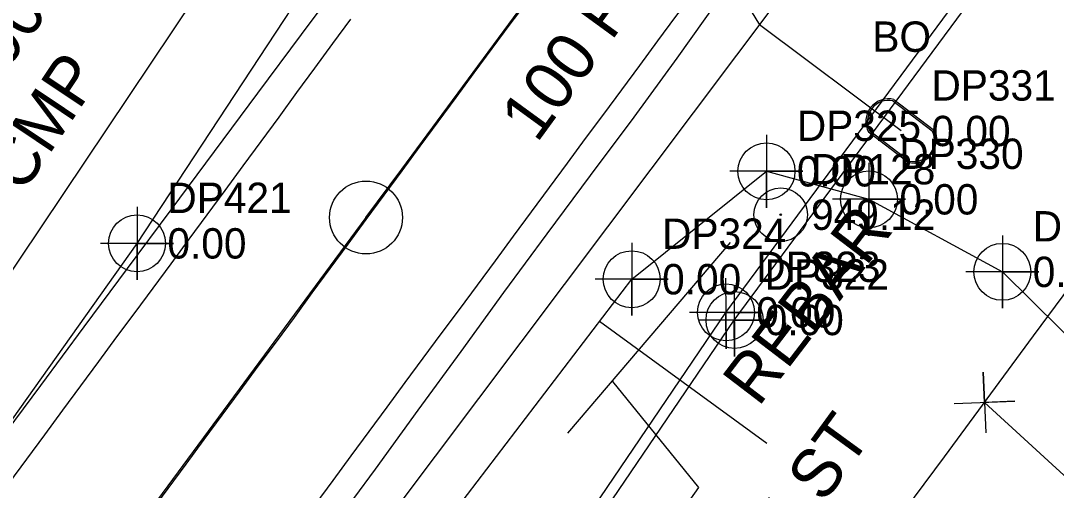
# Model space of a CAD drawing. Extents: x 1182322 to 1186765, y 572295 to 575411.
# Drawn here: x 1183932.4 to 1184017.6, y 573247.9 to 573286.6 of the extents above; entities that cross this region are included whole.
import ezdxf

# ---------------------------------------------------------------- set-up
doc = ezdxf.new("R2010")
doc.units = 0
for name, color, linetype in [('COGO Default Chain', 7, 'Continuous'), ('Default Symbol Cogo Comment', 7, 'Continuous'), ('Exist Horizontal Alignment', 7, 'Continuous'), ('Exist Horizontal Alignment Point', 7, 'Continuous'), ('Exist Property Corner CELL', 7, 'Continuous'), ('Exist Property Iron Pin CELL', 7, 'Continuous'), ('Exist Property Iron Pin Cogo Elevation', 7, 'Continuous'), ('Exist Property Iron Pin Cogo Number', 7, 'Continuous'), ('Exist Property Iron Pin Text', 7, 'Continuous'), ('Exist Property Line', 7, 'Continuous'), ('Exist Right of Way Line', 7, 'Continuous'), ('Exist Roads EOP', 7, 'Continuous'), ('Exist Roads EOT', 7, 'Continuous'), ('Exist Structure Minor Pipes CMP 15 Inch', 7, 'Continuous'), ('Exist Structure Minor Pipes CMP 15 Inch Invert', 7, 'Continuous'), ('Exist Structure Minor Pipes CMP 15 Inch Leader', 7, 'Continuous'), ('Exist Structure Minor Pipes CMP 15 Inch Text', 7, 'Continuous'), ('Exist Utilities Telephone UG Cable SUE LOS C', 7, 'Continuous'), ('Exist Utilities Telephone UG Cable SUE LOS C Cogo Elevation', 7, 'Continuous'), ('Exist Utilities Telephone UG Cable SUE LOS C Cogo Number', 7, 'Continuous'), ('Exist Utilities Telephone UG Cable SUE LOS C Cogo Point CELL', 7, 'Continuous'), ('Exist Utilities Telephone UG Cable SUE LOS C Text', 7, 'Continuous'), ('Exist Utilities Telephone UG Conduit SUE LOS B', 7, 'Continuous'), ('Exist Utilities Telephone UG Conduit SUE LOS B Cogo Elevation', 7, 'Continuous'), ('Exist Utilities Telephone UG Conduit SUE LOS B Cogo Number', 7, 'Continuous'), ('Exist Utilities Telephone UG Conduit SUE LOS B Cogo Point CELL', 7, 'Continuous'), ('Exist Utilities Telephone UG FO SUE LOS C', 7, 'Continuous'), ('Exist Utilities Telephone UG FO SUE LOS C Cogo Elevation', 7, 'Continuous'), ('Exist Utilities Telephone UG FO SUE LOS C Cogo Number', 7, 'Continuous'), ('Exist Utilities Telephone UG FO SUE LOS C Cogo Point CELL', 7, 'Continuous'), ('Exist Utilities Telephone UG FO SUE LOS C Leader', 7, 'Continuous'), ('Exist Utilities Telephone UG FO SUE LOS C Text', 7, 'Continuous'), ('Exist Utilities Water Meter CELL', 7, 'Continuous'), ('Exist Utilities Water Meter Cogo Elevation', 7, 'Continuous'), ('Exist Utilities Water Meter Cogo Number', 7, 'Continuous'), ('Exist Utilities Water UG Line SUE LOS C', 7, 'Continuous')]:
    doc.layers.add(name, color=color, linetype=linetype)

msp = doc.modelspace()

# ---------------------------------------------------------------- linework, layer by layer
at = {"layer": 'COGO Default Chain'}
msp.add_line((1183822.39, 573082.624), (1183960.792, 573270.412), dxfattribs=at)
msp.add_arc((1124762.272, 616900.028), 73539.16, 323.60959292, 324.10304276, dxfattribs=at)
at = {"layer": 'Exist Horizontal Alignment'}
msp.add_line((1183822.39, 573082.624), (1183960.792, 573270.412), dxfattribs=at)
msp.add_arc((1124762.272, 616900.028), 73539.16, 323.60959292, 324.10304276, dxfattribs=at)
at = {"layer": 'Exist Horizontal Alignment Point'}
msp.add_circle((1183960.792, 573270.412), 3, dxfattribs=at)
at = {"layer": 'Exist Property Corner CELL'}
msp.add_line((1184011.684, 573255.192), (1184011.684, 573255.192), dxfattribs=at)
msp.add_lwpolyline([(1184009.186, 573255.09), (1184014.182, 573255.295), (1184011.684, 573255.192), (1184011.581, 573257.69), (1184011.787, 573252.694)], dxfattribs=at)
at = {"layer": 'Exist Property Iron Pin CELL'}
for radius in [2.203, 0.0707]:
    msp.add_circle((1183994.911, 573270.642), radius, dxfattribs=at)
at = {"layer": 'Exist Property Line'}
msp.add_line((1184011.684, 573255.192), (1184128.141, 573147.918), dxfattribs=at)
at = {"layer": 'Exist Right of Way Line'}
msp.add_arc((1124762.272, 616900.028), 73589.16, 323.60959292, 324.02031418, dxfattribs=at)
at = {"layer": 'Exist Roads EOP'}
for points in [[(1184028.653, 573341.734), (1184025.058, 573336.936), (1184021.465, 573332.137), (1184017.87, 573327.339), (1184014.318, 573322.509), (1184010.792, 573317.661), (1184007.267, 573312.812), (1184003.742, 573307.962), (1184000.251, 573303.088), (1183996.779, 573298.2), (1183993.306, 573293.312), (1183989.834, 573288.424), (1183986.361, 573283.535), (1183982.834, 573278.687), (1183979.248, 573273.88), (1183975.662, 573269.074), (1183972.11, 573264.243), (1183968.587, 573259.391), (1183965.064, 573254.538), (1183961.542, 573249.686), (1183957.991, 573244.855)], [(1183909.008, 573223.249), (1183912.581, 573227.696), (1183916.155, 573232.509), (1183919.729, 573237.324), (1183923.303, 573242.139), (1183926.878, 573246.955), (1183930.453, 573251.77), (1183934.028, 573256.586), (1183937.602, 573261.401), (1183941.177, 573266.216), (1183944.753, 573271.031), (1183948.329, 573275.845), (1183951.903, 573280.659), (1183955.478, 573285.472), (1183959.053, 573290.286), (1183962.587, 573295.131), (1183965.957, 573300.091), (1183969.392, 573305.007), (1183972.931, 573309.849), (1183975.448, 573313.161)]]:
    msp.add_lwpolyline(points, dxfattribs=at)
at = {"layer": 'Exist Roads EOT'}
for points in [[(1183943.035, 573246.092), (1183944.518, 573248.103), (1183946.001, 573250.114), (1183947.483, 573252.126), (1183948.967, 573254.137), (1183950.449, 573256.148), (1183951.932, 573258.16), (1183953.415, 573260.171), (1183954.896, 573262.184), (1183956.376, 573264.197), (1183957.855, 573266.21), (1183959.334, 573268.224), (1183960.813, 573270.237), (1183962.293, 573272.251), (1183963.772, 573274.264), (1183965.251, 573276.278), (1183966.731, 573278.291), (1183968.21, 573280.304), (1183969.693, 573282.315), (1183971.178, 573284.324), (1183972.664, 573286.333), (1183974.148, 573288.342)], [(1183956.621, 573246.749), (1183958.099, 573248.763), (1183959.578, 573250.777), (1183961.057, 573252.79), (1183962.536, 573254.804), (1183964.015, 573256.818), (1183965.5, 573258.827), (1183966.988, 573260.834), (1183968.477, 573262.841), (1183969.965, 573264.847), (1183971.452, 573266.855), (1183972.935, 573268.866), (1183974.417, 573270.877), (1183975.9, 573272.888), (1183977.382, 573274.899), (1183978.865, 573276.91), (1183980.348, 573278.921), (1183981.83, 573280.932), (1183983.313, 573282.943), (1183984.796, 573284.954), (1183986.286, 573286.959), (1183987.32, 573288.338)], [(1183931.418, 573248.5), (1183932.898, 573250.514), (1183934.379, 573252.527), (1183935.859, 573254.54), (1183937.339, 573256.553), (1183938.82, 573258.566), (1183940.304, 573260.577), (1183941.788, 573262.587), (1183943.273, 573264.597), (1183944.757, 573266.607), (1183946.242, 573268.616), (1183947.725, 573270.627), (1183949.204, 573272.641), (1183950.68, 573274.656), (1183952.157, 573276.671), (1183953.634, 573278.686), (1183955.111, 573280.702), (1183956.587, 573282.717), (1183958.064, 573284.732), (1183959.541, 573286.747)]]:
    msp.add_lwpolyline(points, dxfattribs=at)
at = {"layer": 'Exist Structure Minor Pipes CMP 15 Inch'}
for p, q in [((1183904.982, 573226.217), (1183966.819, 573318.499)), ((1183977.391, 573252.665), (1183990.777, 573268.345))]:
    msp.add_line(p, q, dxfattribs=at)
at = {"layer": 'Exist Structure Minor Pipes CMP 15 Inch Leader'}
msp.add_lwpolyline([(1183981.067, 573256.908), (1183988.147, 573248.178), (1183987.019, 573246.575)], dxfattribs=at)
at = {"layer": 'Exist Utilities Telephone UG Cable SUE LOS C'}
msp.add_lwpolyline([(1183761.253, 573038.534), (1183769.092, 573034.408), (1183772.833, 573037.903), (1183792.842, 573062.439), (1183815.503, 573091.515), (1183842.15, 573128.304), (1183871.653, 573168.112), (1183894.449, 573200.637), (1183915.523, 573231.01), (1183941.953, 573268.282), (1183966.784, 573306.066), (1183979.43, 573323.536), (1183993.988, 573342.832), (1184020.646, 573379.958), (1184047.466, 573417.15), (1184074.681, 573455.299), (1184101.327, 573490.896), (1184089.429, 573505.284)], dxfattribs=at)
at = {"layer": 'Exist Utilities Telephone UG Cable SUE LOS C Cogo Point CELL'}
msp.add_lwpolyline([(1183941.953, 573271.282), (1183941.953, 573265.282), (1183941.953, 573268.282), (1183944.953, 573268.282), (1183938.953, 573268.282)], dxfattribs=at)
msp.add_circle((1183941.953, 573268.282), 2.344, dxfattribs=at)
at = {"layer": 'Exist Utilities Telephone UG Conduit SUE LOS B'}
for points in [[(1183829.507, 573041.355), (1183847.153, 573064.744), (1183871.665, 573096.017), (1183886.352, 573114.731), (1183900.098, 573133.858), (1183912.383, 573150.763), (1183937.09, 573185.032), (1183964.912, 573224.984), (1183990.396, 573262.603), (1184013.238, 573293.526), (1184021.255, 573304.967)], [(1183829.657, 573040.586), (1183848.866, 573063.35), (1183872.585, 573094.911), (1183886.947, 573113.995), (1183900.664, 573133.039), (1183912.897, 573150.171), (1183937.829, 573184.454), (1183965.613, 573224.395), (1183991.096, 573261.972), (1184013.839, 573292.774), (1184021.826, 573304.524)]]:
    msp.add_lwpolyline(points, dxfattribs=at)
at = {"layer": 'Exist Utilities Telephone UG Conduit SUE LOS B Cogo Point CELL'}
for points in [[(1183990.38, 573265.418), (1183990.413, 573259.603), (1183990.396, 573262.603), (1183993.413, 573262.603), (1183987.413, 573262.603)], [(1183991.081, 573264.787), (1183991.114, 573258.972), (1183991.096, 573261.972), (1183994.114, 573261.972), (1183988.114, 573261.972)]]:
    msp.add_lwpolyline(points, dxfattribs=at)
for centre in [(1183990.413, 573262.603), (1183991.114, 573261.972)]:
    msp.add_circle(centre, 2.344, dxfattribs=at)
at = {"layer": 'Exist Utilities Telephone UG FO SUE LOS C'}
msp.add_lwpolyline([(1183833.032, 573049.723), (1183841.554, 573050.986), (1183852.693, 573059.542), (1183874.362, 573079.143), (1183890.548, 573095.128), (1183891.681, 573098.901), (1183894.04, 573137.676), (1183901.796, 573155.076), (1183929.896, 573193.565), (1183954.829, 573228.84), (1183982.655, 573265.33), (1183993.739, 573274.218), (1184002.172, 573271.91), (1184013.147, 573265.937), (1184039.545, 573239.829), (1184068.076, 573211.392)], dxfattribs=at)
at = {"layer": 'Exist Utilities Telephone UG FO SUE LOS C Cogo Point CELL'}
for points in [[(1183993.739, 573277.218), (1183993.739, 573271.218), (1183993.739, 573274.218), (1183996.739, 573274.218), (1183990.739, 573274.218)], [(1184002.172, 573274.91), (1184002.172, 573268.91), (1184002.172, 573271.91), (1184005.172, 573271.91), (1183999.172, 573271.91)], [(1183982.655, 573268.33), (1183982.655, 573262.33), (1183982.655, 573265.33), (1183985.655, 573265.33), (1183979.655, 573265.33)], [(1184013.147, 573268.937), (1184013.147, 573262.937), (1184013.147, 573265.937), (1184016.147, 573265.937), (1184010.147, 573265.937)]]:
    msp.add_lwpolyline(points, dxfattribs=at)
for centre in [(1183993.739, 573274.218), (1184002.172, 573271.91), (1184013.147, 573265.937), (1183982.655, 573265.33)]:
    msp.add_circle(centre, 2.344, dxfattribs=at)
at = {"layer": 'Exist Utilities Telephone UG FO SUE LOS C Leader'}
msp.add_line((1183980.014, 573261.866), (1183993.784, 573251.83), dxfattribs=at)
at = {"layer": 'Exist Utilities Water Meter CELL'}
msp.add_line((1184004.817, 573277.538), (1184004.817, 573277.538), dxfattribs=at)
for points in [[(1184004.232, 573280.126), (1184007.468, 573277.649)], [(1184004.149, 573280.017), (1184007.384, 573277.54)], [(1184005.485, 573275.058), (1184002.229, 573277.55)], [(1184005.401, 573274.949), (1184002.146, 573277.441)]]:
    msp.add_lwpolyline(points, dxfattribs=at)
for centre, radius, start, end in [((1184003.775, 573278.328), 1.855, 75.74689, 208.54825), ((1184003.784, 573278.321), 1.735, 77.86979, 206.35121), ((1184005.844, 573276.752), 1.856, 256.21717, 28.87723), ((1184005.853, 573276.745), 1.726, 257.69603, 27.44168)]:
    msp.add_arc(centre, radius, start, end, dxfattribs=at)
at = {"layer": 'Exist Utilities Water UG Line SUE LOS C'}
for p, q in [((1183822.462, 573058.841), (1183995.115, 573288.873)), ((1184004.817, 573277.538), (1183993.169, 573286.28))]:
    msp.add_line(p, q, dxfattribs=at)
msp.add_lwpolyline([(1183969.197, 573331.538), (1183967.226, 573328.834), (1183993.169, 573286.28)], dxfattribs=at)

# ---------------------------------------------------------------- texts
at = {"layer": 'Default Symbol Cogo Comment'}
msp.add_text('BO', height=2.5, dxfattribs=at).set_placement((1184002.453, 573284.056))
at = {"layer": 'Exist Property Iron Pin Cogo Elevation'}
msp.add_text('949.12', height=2.5, dxfattribs=at).set_placement((1183997.411, 573269.392))
at = {"layer": 'Exist Property Iron Pin Cogo Number'}
msp.add_text('DP128', height=2.5, dxfattribs=at).set_placement((1183997.411, 573273.142))
at = {"layer": 'Exist Property Iron Pin Text'}
msp.add_text('REBAR', height=4, rotation=52.63001, dxfattribs=at).set_placement((1183993.077, 573254.734))
at = {"layer": 'Exist Structure Minor Pipes CMP 15 Inch Invert'}
msp.add_text("INV=944.90'", height=4, rotation=53.91567, dxfattribs=at).set_placement((1183917.993, 573264.366))
at = {"layer": 'Exist Structure Minor Pipes CMP 15 Inch Text'}
msp.add_text('15" CMP', height=4, rotation=56.17455, dxfattribs=at).set_placement((1183927.336, 573264.518))
at = {"layer": 'Exist Utilities Telephone UG Cable SUE LOS C Cogo Elevation'}
msp.add_text('0.00', height=2.5, dxfattribs=at).set_placement((1183944.453, 573267.032))
at = {"layer": 'Exist Utilities Telephone UG Cable SUE LOS C Cogo Number'}
msp.add_text('DP421', height=2.5, dxfattribs=at).set_placement((1183944.453, 573270.782))
at = {"layer": 'Exist Utilities Telephone UG Cable SUE LOS C Text'}
msp.add_text('100 PR', height=4, rotation=53.91567, dxfattribs=at).set_placement((1183974.845, 573276.471))
at = {"layer": 'Exist Utilities Telephone UG Conduit SUE LOS B Cogo Elevation'}
for p in [(1183992.896, 573261.353), (1183993.596, 573260.722)]:
    msp.add_text('0.00', height=2.5, dxfattribs=at).set_placement(p)
at = {"layer": 'Exist Utilities Telephone UG Conduit SUE LOS B Cogo Number'}
for s, p in [('DP323', (1183992.896, 573265.103)), ('DP322', (1183993.596, 573264.472))]:
    msp.add_text(s, height=2.5, dxfattribs=at).set_placement(p)
at = {"layer": 'Exist Utilities Telephone UG FO SUE LOS C Cogo Elevation'}
for p in [(1183996.239, 573272.968), (1184004.672, 573270.66), (1183985.155, 573264.08), (1184015.647, 573264.687)]:
    msp.add_text('0.00', height=2.5, dxfattribs=at).set_placement(p)
at = {"layer": 'Exist Utilities Telephone UG FO SUE LOS C Cogo Number'}
for s, p in [('DP325', (1183996.239, 573276.718)), ('DP330', (1184004.672, 573274.41)), ('DP338', (1184015.647, 573268.437)), ('DP324', (1183985.155, 573267.83))]:
    msp.add_text(s, height=2.5, dxfattribs=at).set_placement(p)
at = {"layer": 'Exist Utilities Telephone UG FO SUE LOS C Text'}
msp.add_text('24 ST', height=4, rotation=53.91567, dxfattribs=at).set_placement((1183994.06, 573240.78))
at = {"layer": 'Exist Utilities Water Meter Cogo Elevation'}
msp.add_text('0.00', height=2.5, dxfattribs=at).set_placement((1184007.317, 573276.288))
at = {"layer": 'Exist Utilities Water Meter Cogo Number'}
msp.add_text('DP331', height=2.5, dxfattribs=at).set_placement((1184007.317, 573280.038))

doc.saveas('drawing.dxf')
